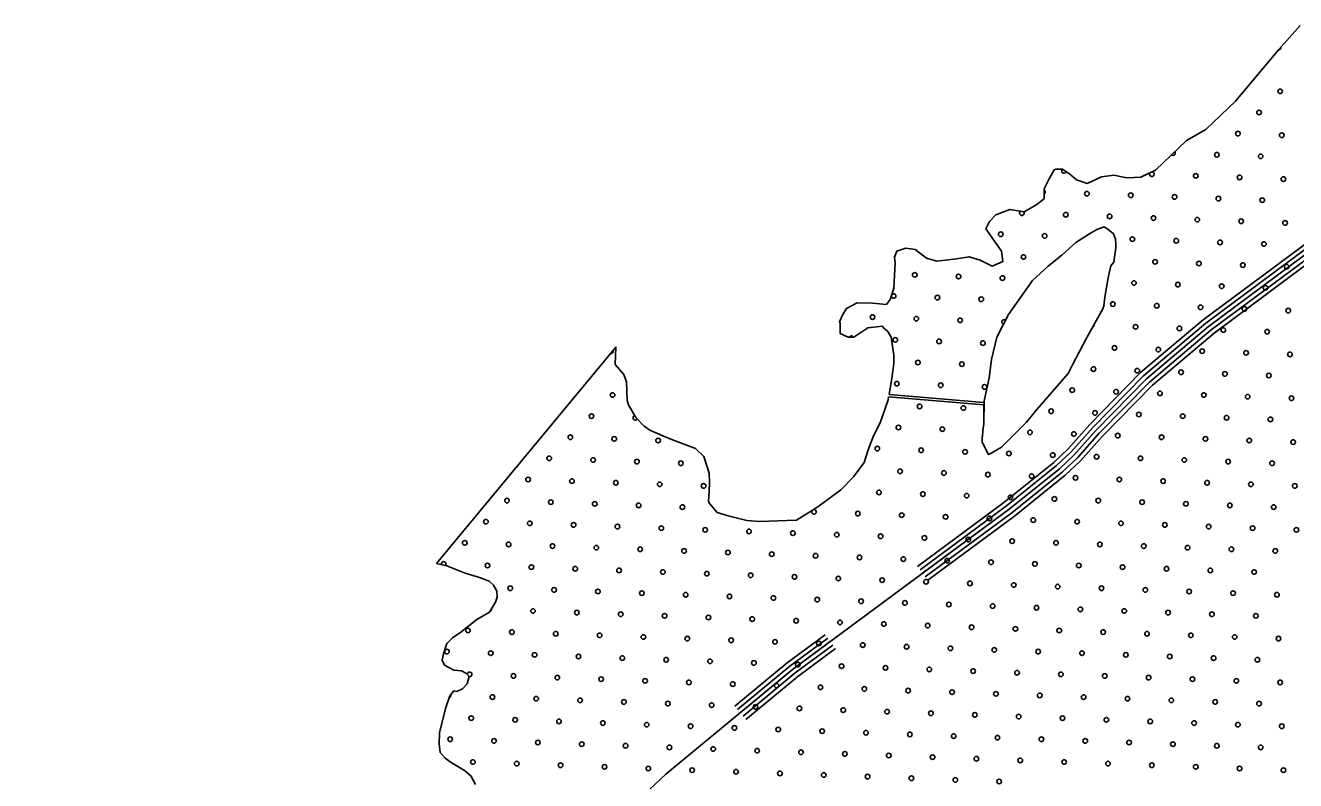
# Model space of a CAD drawing. Extents: x 1788175 to 1969470, y 584502 to 738744.
# Drawn here: x 1815246 to 1821086, y 717014 to 720487 of the extents above; entities that cross this region are included whole.
import ezdxf

# ---------------------------------------------------------------- set-up
doc = ezdxf.new("R2010")
doc.units = 0
for name, color, linetype in [('DESIGN - SCRATCH - User 1', 7, 'Continuous'), ('DESIGN - TRAFFIC CONTROL PERMANENT - Pavement Marking Text', 7, 'Continuous'), ('DESIGN - TRANSPORTATION - Edge of Traveled Way', 7, 'Continuous'), ('DESIGN - TRANSPORTATION - Text', 7, 'Continuous'), ('SURVEY - DRAINAGE - Natural Features', 7, 'Continuous')]:
    doc.layers.add(name, color=color, linetype=linetype)

msp = doc.modelspace()

# ---------------------------------------------------------------- linework, layer by layer
at = {"layer": 'DESIGN - SCRATCH - User 1'}
for points in [[(1821107.2, 720486.9), (1821009.2, 720376.6), (1820809.4, 720137.9), (1820673.5, 720007.5), (1820583.5, 719957.3), (1820441.6, 719820.9), (1820373.7, 719788.8), (1820309.7, 719786.7), (1820249.7, 719798.6), (1820193.8, 719790.5), (1820127.8, 719760.3), (1820077.8, 719776.3), (1820045.8, 719804.3), (1820013.9, 719826.3), (1819983.9, 719826.2), (1819975.9, 719822.2), (1819951.9, 719782.1), (1819929.9, 719736), (1819929.9, 719689.9), (1819891.9, 719659.8), (1819838, 719629.7), (1819772, 719639.6), (1819708, 719615.5), (1819678.1, 719585.4), (1819662.1, 719551.3), (1819734, 719449.3), (1819740, 719401.2), (1819690.1, 719379.1), (1819636.1, 719407.1), (1819584.1, 719423), (1819526.2, 719412.9), (1819436.2, 719402.8), (1819388.2, 719416.7), (1819336.3, 719456.7), (1819294.3, 719462.6), (1819252.3, 719448.5), (1819242.3, 719420.5), (1819244.3, 719394.5), (1819238.3, 719278.3), (1819222.4, 719226.2), (1819204.4, 719204.1), (1819140.4, 719210), (1819070.4, 719211.9), (1819020.5, 719185.8), (1819004.5, 719157.7), (1818988.5, 719123.7), (1818992.5, 719117.7), (1818992.5, 719069.6), (1819028.5, 719053.6), (1819054.5, 719053.7), (1819118.4, 719095.8), (1819186.4, 719103.9), (1819188.4, 719099.9), (1819210.4, 719079.9), (1819226.4, 719053.9), (1819238.4, 718969.8), (1819238.4, 718931.8), (1819230.4, 718873.7), (1819217.7, 718790.2), (1819652.2, 718752.1)], [(1819652.2, 718752.1), (1819676.1, 718866.3), (1819688.1, 718950.5), (1819712.1, 719052.7), (1819766.1, 719156.9), (1819876, 719313.3), (1819947.9, 719379.5), (1820011.9, 719431.7), (1820075.8, 719487.9), (1820137.8, 719528), (1820171.8, 719548.1), (1820205.8, 719560.2), (1820221.8, 719550.2), (1820247.7, 719528.2), (1820257.7, 719504.2), (1820259.7, 719482.1), (1820259.7, 719466.1), (1820249.8, 719398)], [(1820249.8, 719398), (1820235.8, 719382), (1820223.8, 719325.9), (1820207.8, 719237.7), (1820203.8, 719197.6), (1820199.8, 719183.6), (1820123.9, 719049.3), (1820061.9, 718929), (1820039.9, 718886.9), (1819968, 718802.7), (1819896, 718720.5), (1819848.1, 718662.3), (1819734.1, 718548), (1819696.1, 718525.9), (1819678.2, 718515.8), (1819674.2, 718513.8), (1819646.2, 718567.9), (1819644.2, 718567.9), (1819644.2, 718595.9), (1819646.2, 718595.9), (1819648.2, 718622), (1819652.2, 718654), (1819652.4, 718742), (1819214.5, 718778.2)], [(1818620.8, 718205.8), (1818562.8, 718209.7), (1818476.9, 718231.6), (1818426.9, 718247.5), (1818392.9, 718287.5), (1818386.9, 718297.5), (1818388.9, 718343.6), (1818390.9, 718385.7), (1818388.9, 718427.7), (1818364.9, 718503.8), (1818326.9, 718541.8), (1818221, 718581.7), (1818177, 718599.7), (1818117, 718625.6), (1818091, 718643.6), (1818053, 718683.6), (1818019.1, 718741.6), (1818013.1, 718761.6), (1818009.1, 718847.8), (1817997.1, 718881.8), (1817957.1, 718927.8), (1817961.1, 719007.9), (1817135.6, 718013.2)], [(1819214.5, 718778.2), (1819212.4, 718765.5), (1819176.4, 718659.3), (1819144.5, 718599.1), (1819120.5, 718535), (1819102.5, 718476.9), (1819052.5, 718410.7), (1818994.6, 718350.6), (1818934.6, 718306.4), (1818884.6, 718270.3), (1818790.7, 718212), (1818620.8, 718205.8)], [(1817135.6, 718013.2), (1817183.6, 718001.3), (1817267.5, 717967.3), (1817333.5, 717947.4), (1817377.5, 717931.5), (1817397.5, 717913.5), (1817413.5, 717885.4), (1817415.5, 717857.4), (1817407.5, 717835.4), (1817379.5, 717789.3), (1817321.5, 717755.1), (1817247.6, 717696.9), (1817209.6, 717670.8), (1817183.6, 717644.7), (1817167.6, 717596.6), (1817161.6, 717568.6), (1817173.6, 717544.6), (1817215.6, 717522.6), (1817251.6, 717518.7), (1817273.6, 717506.7), (1817285.6, 717492.7), (1817277.6, 717458.6), (1817255.6, 717436.6), (1817229.6, 717424.5), (1817215.6, 717426.5), (1817197.6, 717404.4), (1817177.7, 717346.3), (1817149.7, 717234.1), (1817147.7, 717184), (1817153.7, 717144), (1817175.7, 717118), (1817203.7, 717098), (1817265.6, 717060), (1817293.6, 717036), (1817315.6, 716996)]]:
    msp.add_lwpolyline(points, dxfattribs=at)
at = {"layer": 'DESIGN - TRAFFIC CONTROL PERMANENT - Pavement Marking Text'}
for centre in [(1821014.6, 720183.6), (1820917.5, 720086.5), (1820820.4, 719989.4), (1821022, 719981.9), (1820723.4, 719892.3), (1820925, 719884.9), (1820626.3, 719795.3), (1820827.9, 719787.8), (1821029.5, 719780.3), (1820126, 719713.1), (1820327.6, 719705.7), (1820529.2, 719698.2), (1820730.8, 719690.7), (1820932.4, 719683.3), (1820028.9, 719616.1), (1820230.5, 719608.6), (1820432.1, 719601.1), (1820633.7, 719593.7), (1820835.4, 719586.2), (1821037, 719578.7), (1819730.2, 719526.5), (1819931.8, 719519), (1820335.1, 719504.1), (1820536.7, 719496.6), (1820738.3, 719489.1), (1820939.9, 719481.6), (1819834.8, 719421.9), (1820439.6, 719399.5), (1820641.2, 719392), (1820842.8, 719384.6), (1819334.5, 719339.8), (1819536.1, 719332.3), (1819737.7, 719324.8), (1821044.4, 719377.1), (1820342.5, 719302.4), (1820544.1, 719295), (1820745.8, 719287.5), (1820947.4, 719280), (1819439, 719235.2), (1819640.6, 719227.8), (1820245.5, 719205.4), (1820447.1, 719197.9), (1820648.7, 719190.4), (1820850.3, 719183), (1821051.9, 719175.5), (1819140.3, 719145.6), (1819341.9, 719138.2), (1819543.6, 719130.7), (1820350, 719100.8), (1820551.6, 719093.4), (1819244.9, 719041.1), (1819446.5, 719033.6), (1820753.2, 719085.9), (1820954.8, 719078.4), (1819648.1, 719026.2), (1820252.9, 719003.8), (1820454.5, 718996.3), (1820656.1, 718988.8), (1820857.8, 718981.4), (1819349.4, 718936.6), (1819551, 718929.1), (1821059.4, 718973.9), (1820155.9, 718906.7), (1820357.5, 718899.2), (1820559.1, 718891.8), (1820760.7, 718884.3), (1820962.3, 718876.8), (1819252.3, 718839.5), (1819454, 718832), (1819655.6, 718824.5), (1820058.8, 718809.6), (1820260.4, 718802.1), (1817945.6, 718787.2), (1820462, 718794.7), (1820663.6, 718787.2), (1820865.2, 718779.7), (1821066.8, 718772.3), (1817848.5, 718690.1), (1819356.9, 718734.9), (1819558.5, 718727.5), (1819961.7, 718712.5), (1820163.3, 718705.1), (1820364.9, 718697.6), (1820566.5, 718690.1), (1820768.2, 718682.7), (1819259.8, 718637.9), (1819461.4, 718630.4), (1820969.8, 718675.2), (1817751.5, 718593.1), (1817953.1, 718585.6), (1818154.7, 718578.1), (1819864.6, 718615.5), (1820066.3, 718608), (1820267.9, 718600.5), (1820469.5, 718593.1), (1820671.1, 718585.6), (1820872.7, 718578.1), (1821074.3, 718570.7), (1819162.7, 718540.8), (1819364.3, 718533.3), (1819566, 718525.9), (1819767.6, 718518.4), (1819969.2, 718510.9), (1817654.4, 718496), (1817856, 718488.5), (1818057.6, 718481.1), (1818259.2, 718473.6), (1820170.8, 718503.5), (1820372.4, 718496), (1820574, 718488.5), (1820775.6, 718481.1), (1820977.2, 718473.6), (1817557.3, 718398.9), (1817758.9, 718391.5), (1819267.3, 718436.3), (1819468.9, 718428.8), (1819670.5, 718421.3), (1819872.1, 718413.9), (1820073.7, 718406.4), (1820275.3, 718398.9), (1820476.9, 718391.5), (1817960.5, 718384), (1818162.2, 718376.5), (1818363.8, 718369.1), (1819170.2, 718339.2), (1819371.8, 718331.7), (1820678.5, 718384), (1820880.2, 718376.5), (1821081.8, 718369.1), (1817460.3, 718301.9), (1817661.9, 718294.4), (1817863.5, 718286.9), (1818065.1, 718279.5), (1819573.4, 718324.3), (1819775, 718316.8), (1819976.6, 718309.3), (1820178.3, 718301.9), (1820379.9, 718294.4), (1820581.5, 718286.9), (1820783.1, 718279.5), (1818266.7, 718272), (1818871.5, 718249.6), (1819073.1, 718242.1), (1819274.7, 718234.7), (1819476.4, 718227.2), (1819678, 718219.7), (1820984.7, 718272), (1817363.2, 718204.8), (1817564.8, 718197.3), (1817766.4, 718189.9), (1817968, 718182.4), (1818169.6, 718174.9), (1818371.2, 718167.4), (1818572.8, 718160), (1819879.6, 718212.3), (1820081.2, 718204.8), (1820282.8, 718197.3), (1820484.4, 718189.9), (1820686, 718182.4), (1820887.6, 718174.9), (1821089.2, 718167.4), (1817266.1, 718107.7), (1817467.7, 718100.2), (1818774.5, 718152.5), (1818976.1, 718145), (1819177.7, 718137.6), (1819379.3, 718130.1), (1819580.9, 718122.6), (1819782.5, 718115.2), (1819984.1, 718107.7), (1820185.7, 718100.2), (1817669.3, 718092.8), (1817870.9, 718085.3), (1818072.5, 718077.8), (1818274.2, 718070.4), (1818475.8, 718062.9), (1818677.4, 718055.4), (1818879, 718048), (1819080.6, 718040.5), (1820387.3, 718092.8), (1820588.9, 718085.3), (1820790.6, 718077.8), (1820992.2, 718070.4), (1817370.6, 718003.2), (1817572.3, 717995.7), (1817773.9, 717988.2), (1819282.2, 718033), (1819483.8, 718025.6), (1819685.4, 718018.1), (1819887, 718010.6), (1820088.7, 718003.2), (1820290.3, 717995.7), (1820491.9, 717988.2), (1817975.5, 717980.8), (1818177.1, 717973.3), (1818378.7, 717965.8), (1818580.3, 717958.4), (1818781.9, 717950.9), (1818983.5, 717943.4), (1819185.1, 717936), (1819386.7, 717928.5), (1820693.5, 717980.8), (1820895.1, 717973.3), (1817475.2, 717898.6), (1817676.8, 717891.2), (1817878.4, 717883.7), (1818080, 717876.2), (1818281.6, 717868.8), (1819588.4, 717921), (1819790, 717913.6), (1819991.6, 717906.1), (1820193.2, 717898.6), (1820394.8, 717891.2), (1820596.4, 717883.7), (1820798, 717876.2), (1820999.6, 717868.8), (1818483.2, 717861.3), (1818684.8, 717853.8), (1818886.5, 717846.4), (1819088.1, 717838.9), (1819289.7, 717831.4), (1819491.3, 717824), (1819692.9, 717816.5), (1819894.5, 717809), (1817579.7, 717794.1), (1817781.3, 717786.6), (1817982.9, 717779.2), (1818184.6, 717771.7), (1818386.2, 717764.2), (1818587.8, 717756.8), (1818789.4, 717749.3), (1820096.1, 717801.6), (1820297.7, 717794.1), (1820499.3, 717786.6), (1820700.9, 717779.2), (1820902.6, 717771.7), (1817281, 717704.5), (1817482.7, 717697), (1817684.3, 717689.6), (1818991, 717741.8), (1819192.6, 717734.4), (1819394.2, 717726.9), (1819595.8, 717719.4), (1819797.4, 717712), (1819999, 717704.5), (1820200.7, 717697), (1820402.3, 717689.6), (1817885.9, 717682.1), (1818087.5, 717674.6), (1818289.1, 717667.2), (1818490.7, 717659.7), (1818692.3, 717652.2), (1818893.9, 717644.8), (1819095.5, 717637.3), (1820603.9, 717682.1), (1820805.5, 717674.6), (1821007.1, 717667.2), (1817184, 717607.4), (1817385.6, 717600), (1817587.2, 717592.5), (1817788.8, 717585), (1817990.4, 717577.6), (1819297.1, 717629.8), (1819498.8, 717622.4), (1819700.4, 717614.9), (1819902, 717607.4), (1820103.6, 717600), (1820305.2, 717592.5), (1820506.8, 717585), (1820708.4, 717577.6), (1818192, 717570.1), (1818393.6, 717562.6), (1818595.2, 717555.2), (1818796.9, 717547.7), (1818998.5, 717540.2), (1819200.1, 717532.8), (1819401.7, 717525.3), (1819603.3, 717517.8), (1820910, 717570.1), (1817490.1, 717495.4), (1817691.7, 717487.9), (1817893.3, 717480.5), (1818095, 717473), (1818296.6, 717465.5), (1818498.2, 717458.1), (1819804.9, 717510.3), (1820006.5, 717502.9), (1820208.1, 717495.4), (1820409.7, 717487.9), (1820611.3, 717480.5), (1820813, 717473), (1821014.6, 717465.5), (1817393, 717398.3), (1818699.8, 717450.6), (1818901.4, 717443.1), (1819103, 717435.7), (1819304.6, 717428.2), (1819506.2, 717420.7), (1819707.8, 717413.3), (1819909.4, 717405.8), (1820111.1, 717398.3), (1817594.7, 717390.9), (1817796.3, 717383.4), (1817997.9, 717375.9), (1818199.5, 717368.5), (1818401.1, 717361), (1818602.7, 717353.5), (1818804.3, 717346.1), (1820312.7, 717390.9), (1820514.3, 717383.4), (1820715.9, 717375.9), (1820917.5, 717368.5), (1817296, 717301.3), (1817497.6, 717293.8), (1817699.2, 717286.3), (1819005.9, 717338.6), (1819207.5, 717331.1), (1819409.2, 717323.7), (1819610.8, 717316.2), (1819812.4, 717308.7), (1820014, 717301.3), (1820215.6, 717293.8), (1820417.2, 717286.3), (1817900.8, 717278.9), (1818102.4, 717271.4), (1818304, 717263.9), (1818505.6, 717256.5), (1818707.2, 717249), (1818908.9, 717241.5), (1819110.5, 717234.1), (1819312.1, 717226.6), (1820618.8, 717278.9), (1820820.4, 717271.4), (1821022, 717263.9), (1817198.9, 717204.2), (1817400.5, 717196.7), (1817602.1, 717189.3), (1817803.7, 717181.8), (1818005.3, 717174.3), (1818207, 717166.9), (1819513.7, 717219.1), (1819715.3, 717211.7), (1819916.9, 717204.2), (1820118.5, 717196.7), (1820320.1, 717189.3), (1820521.7, 717181.8), (1820723.4, 717174.3), (1820925, 717166.9), (1818408.6, 717159.4), (1818610.2, 717151.9), (1818811.8, 717144.5), (1819013.4, 717137), (1819215, 717129.5), (1819416.6, 717122.1), (1819618.2, 717114.6), (1819819.8, 717107.1), (1817303.4, 717099.7), (1817505.1, 717092.2), (1817706.7, 717084.7), (1817908.3, 717077.3), (1818109.9, 717069.8), (1818311.5, 717062.3), (1818513.1, 717054.9), (1818714.7, 717047.4), (1820021.4, 717099.7), (1820223.1, 717092.2), (1820424.7, 717084.7), (1820626.3, 717077.3), (1820827.9, 717069.8), (1821029.5, 717062.3), (1818916.3, 717039.9), (1819117.9, 717032.5), (1819319.5, 717025), (1819521.2, 717017.5), (1819722.8, 717010.1)]:
    msp.add_circle(centre, 10.6, dxfattribs=at)
for centre, start, end in [((1821007.1, 720385.2), 272.66066, 4.69936), ((1820521.7, 719899.8), 231.1951, 36.54417), ((1820021.4, 719817.7), 130.2139, 340.78173), ((1820424.7, 719802.7), 144.87082, 85.76534), ((1819924.4, 719720.6), 301.61405, 58.40668), ((1819827.3, 719623.5), 124.65834, 38.2412), ((1819237.4, 719242.7), 188.25388, 137.636), ((1819745.2, 719123.2), 45.75278, 259.50162), ((1820148.4, 719108.3), 287.26784, 13.75672), ((1819043.3, 719048.6), 28.87915, 151.26785), ((1817938.1, 718988.8), 261.37519, 19.25071), ((1818050.1, 718682.7), 104.06454, 328.50102), ((1819065.7, 718443.7), 295.73454, 350.15484), ((1817169, 718010.6), 314.10651, 197.93345), ((1817378.1, 717801.6), 284.57331, 12.91922), ((1817288.5, 717502.9), 253.61566, 187.58693), ((1817191.4, 717405.8), 287.76401, 18.22638)]:
    msp.add_arc(centre, 10.6, start, end, dxfattribs=at)
at = {"layer": 'DESIGN - TRANSPORTATION - Edge of Traveled Way'}
for points in [[(1819652.2, 718752.1), (1819217.7, 718790.2), (1819230.4, 718873.7), (1819238.4, 718931.8), (1819238.4, 718969.8), (1819226.4, 719053.9), (1819210.4, 719079.9), (1819188.4, 719099.9), (1819186.4, 719103.9), (1819118.4, 719095.8), (1819054.5, 719053.7), (1819028.5, 719053.6), (1818992.5, 719069.6), (1818992.5, 719117.7), (1818988.5, 719123.7), (1819004.5, 719157.7), (1819020.5, 719185.8), (1819070.4, 719211.9), (1819140.4, 719210), (1819204.4, 719204.1), (1819222.4, 719226.2), (1819238.3, 719278.3), (1819244.3, 719394.5), (1819242.3, 719420.5), (1819252.3, 719448.5), (1819294.3, 719462.6), (1819336.3, 719456.7), (1819388.2, 719416.7), (1819436.2, 719402.8), (1819526.2, 719412.9), (1819584.1, 719423), (1819636.1, 719407.1), (1819690.1, 719379.1), (1819740, 719401.2), (1819734, 719449.3), (1819662.1, 719551.3), (1819678.1, 719585.4), (1819708, 719615.5), (1819772, 719639.6), (1819838, 719629.7), (1819891.9, 719659.8), (1819929.9, 719689.9), (1819929.9, 719736), (1819951.9, 719782.1), (1819975.9, 719822.2), (1819983.9, 719826.2), (1820013.9, 719826.3), (1820045.8, 719804.3), (1820077.8, 719776.3), (1820127.8, 719760.3), (1820193.8, 719790.5), (1820249.7, 719798.6), (1820309.7, 719786.7), (1820373.7, 719788.8), (1820441.6, 719820.9), (1820583.5, 719957.3), (1820673.5, 720007.5), (1820809.4, 720137.9), (1821009.2, 720376.6), (1821107.2, 720486.9)], [(1820249.8, 719398), (1820259.7, 719466.1), (1820259.7, 719482.1), (1820257.7, 719504.2), (1820247.7, 719528.2), (1820221.8, 719550.2), (1820205.8, 719560.2), (1820171.8, 719548.1), (1820137.8, 719528), (1820075.8, 719487.9), (1820011.9, 719431.7), (1819947.9, 719379.5), (1819876, 719313.3), (1819766.1, 719156.9), (1819712.1, 719052.7), (1819688.1, 718950.5), (1819676.1, 718866.3), (1819652.2, 718752.1)], [(1819214.5, 718778.2), (1819652.4, 718742), (1819652.2, 718654), (1819648.2, 718622), (1819646.2, 718595.9), (1819644.2, 718595.9), (1819644.2, 718567.9), (1819646.2, 718567.9), (1819674.2, 718513.8), (1819678.2, 718515.8), (1819696.1, 718525.9), (1819734.1, 718548), (1819848.1, 718662.3), (1819896, 718720.5), (1819968, 718802.7), (1820039.9, 718886.9), (1820061.9, 718929), (1820123.9, 719049.3), (1820199.8, 719183.6), (1820203.8, 719197.6), (1820207.8, 719237.7), (1820223.8, 719325.9), (1820235.8, 719382), (1820249.8, 719398)], [(1817135.6, 718013.2), (1817961.1, 719007.9), (1817957.1, 718927.8), (1817997.1, 718881.8), (1818009.1, 718847.8), (1818013.1, 718761.6), (1818019.1, 718741.6), (1818053, 718683.6), (1818091, 718643.6), (1818117, 718625.6), (1818177, 718599.7), (1818221, 718581.7), (1818326.9, 718541.8), (1818364.9, 718503.8), (1818388.9, 718427.7), (1818390.9, 718385.7), (1818388.9, 718343.6), (1818386.9, 718297.5), (1818392.9, 718287.5), (1818426.9, 718247.5), (1818476.9, 718231.6), (1818562.8, 718209.7), (1818620.8, 718205.8)], [(1818620.8, 718205.8), (1818790.7, 718212), (1818884.6, 718270.3), (1818934.6, 718306.4), (1818994.6, 718350.6), (1819052.5, 718410.7), (1819102.5, 718476.9), (1819120.5, 718535), (1819144.5, 718599.1), (1819176.4, 718659.3), (1819212.4, 718765.5), (1819214.5, 718778.2)], [(1817315.6, 716996), (1817293.6, 717036), (1817265.6, 717060), (1817203.7, 717098), (1817175.7, 717118), (1817153.7, 717144), (1817147.7, 717184), (1817149.7, 717234.1), (1817177.7, 717346.3), (1817197.6, 717404.4), (1817215.6, 717426.5), (1817229.6, 717424.5), (1817255.6, 717436.6), (1817277.6, 717458.6), (1817285.6, 717492.7), (1817273.6, 717506.7), (1817251.6, 717518.7), (1817215.6, 717522.6), (1817173.6, 717544.6), (1817161.6, 717568.6), (1817167.6, 717596.6), (1817183.6, 717644.7), (1817209.6, 717670.8), (1817247.6, 717696.9), (1817321.5, 717755.1), (1817379.5, 717789.3), (1817407.5, 717835.4), (1817415.5, 717857.4), (1817413.5, 717885.4), (1817397.5, 717913.5), (1817377.5, 717931.5), (1817333.5, 717947.4), (1817267.5, 717967.3), (1817183.6, 718001.3), (1817135.6, 718013.2)]]:
    msp.add_lwpolyline(points, dxfattribs=at)
at = {"layer": 'DESIGN - TRANSPORTATION - Text'}
for points in [[(1820249.8, 719398), (1820259.7, 719466.1), (1820259.7, 719482.1), (1820257.7, 719504.2), (1820247.7, 719528.2), (1820221.8, 719550.2), (1820205.8, 719560.2), (1820171.8, 719548.1), (1820137.8, 719528), (1820075.8, 719487.9), (1820011.9, 719431.7), (1819947.9, 719379.5), (1819876, 719313.3), (1819766.1, 719156.9), (1819712.1, 719052.7), (1819688.1, 718950.5), (1819676.1, 718866.3), (1819652.2, 718752.1)], [(1819653.7, 718759.5), (1819652.2, 718654), (1819648.2, 718622), (1819646.2, 718595.9), (1819644.2, 718595.9), (1819644.2, 718567.9), (1819646.2, 718567.9), (1819674.2, 718513.8), (1819678.2, 718515.8), (1819696.1, 718525.9), (1819734.1, 718548), (1819848.1, 718662.3), (1819896, 718720.5), (1819968, 718802.7), (1820039.9, 718886.9), (1820061.9, 718929), (1820123.9, 719049.3), (1820199.8, 719183.6), (1820203.8, 719197.6), (1820207.8, 719237.7), (1820223.8, 719325.9), (1820235.8, 719382), (1820249.8, 719398)]]:
    msp.add_lwpolyline(points, dxfattribs=at)
at = {"layer": 'SURVEY - DRAINAGE - Natural Features'}
for points in [[(1815183.6, 708676.7), (1815457.4, 709031.6), (1815591.3, 709236.1), (1815833.1, 709735.2), (1816031, 710196.2), (1816432.6, 711757.1), (1816882.1, 713936.9), (1816970.1, 714225.5), (1817086, 714740.4), (1817227.8, 715213.3), (1817387.7, 715696.2), (1817545.6, 716191.2), (1817617.5, 716355.5), (1817735.4, 716544), (1817915.3, 716784.6), (1818191.1, 717043.4), (1818772.8, 717525), (1819768.1, 718261.6), (1820000, 718448.2), (1820067.9, 718512.4), (1820167.9, 718624.8), (1820399.7, 718861.5), (1820685.5, 719102.2), (1821181.2, 719471.5)], [(1819347.7, 717999), (1819744.3, 718292.5), (1819974.3, 718477.6), (1820039.9, 718539.6), (1820139.4, 718651.4), (1820373.2, 718890.1), (1820661.3, 719132.8), (1821157.9, 719502.8)], [(1819359, 717983.7), (1819755.9, 718277.4), (1819986.8, 718463.3), (1820053.6, 718526.4), (1820153.3, 718638.4), (1820386.1, 718876.1), (1820673.1, 719117.9), (1821169.3, 719487.6)], [(1819370.9, 717967.7), (1819768.1, 718261.6), (1820000, 718448.2), (1820067.9, 718512.4), (1820167.9, 718624.8), (1820399.7, 718861.5), (1820685.5, 719102.2), (1821181.2, 719471.5)], [(1819382.8, 717951.6), (1819780.4, 718245.8), (1820013.1, 718433.2), (1820082.3, 718498.5), (1820182.5, 718611.1), (1820413.3, 718846.8), (1820698, 719086.6), (1821193.2, 719455.5)], [(1819394.7, 717935.5), (1819792.6, 718229.9), (1820026.3, 718418.1), (1820096.7, 718484.6), (1820197.1, 718597.4), (1820427, 718832.1), (1820710.4, 719070.9), (1821205.1, 719439.5)], [(1818507.7, 717356.2), (1818748.7, 717555.7), (1818923.3, 717684.9)], [(1818519.8, 717341.5), (1818760.4, 717540.8), (1818934.6, 717669.7)], [(1818532.6, 717326.1), (1818772.8, 717525), (1818946.5, 717653.6)], [(1818545.3, 717310.7), (1818785.1, 717509.3), (1818958.4, 717637.5)], [(1818558.1, 717295.3), (1818797.4, 717493.5), (1818970.3, 717621.4)]]:
    msp.add_lwpolyline(points, dxfattribs=at)

doc.saveas('drawing.dxf')
